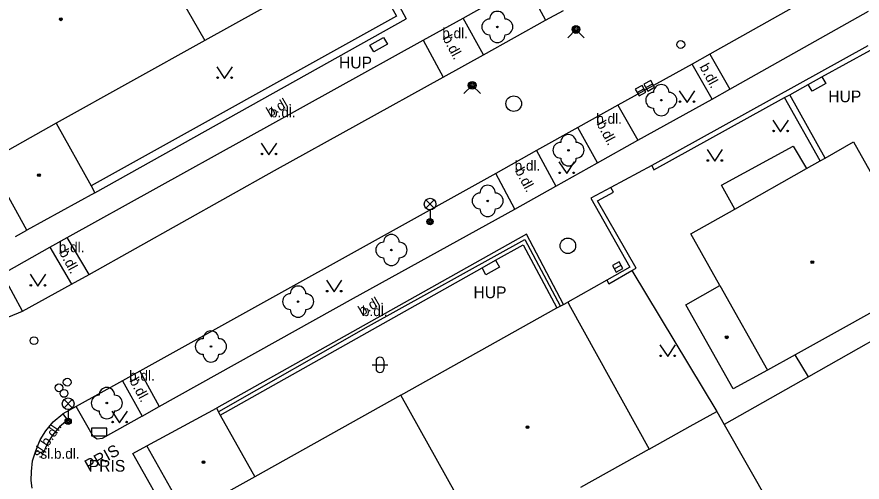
# Model space of a CAD drawing. Extents: x -600391 to -599491, y -1160176 to -1159402.
# Drawn here: x -600232.8 to -600178.6, y -1159879.9 to -1159850 of the extents above; entities that cross this region are included whole.
import ezdxf

# ---------------------------------------------------------------- set-up
doc = ezdxf.new("R2010")
doc.units = 0
for name, color, linetype in [('Level 10', 7, 'Continuous'), ('Level 11', 7, 'Continuous'), ('Level 22', 7, 'Continuous'), ('Level 24', 7, 'Continuous'), ('Level 27', 7, 'Continuous'), ('Level 28', 7, 'Continuous'), ('Level 31', 7, 'Continuous'), ('Level 33', 7, 'Continuous'), ('Level 36', 7, 'Continuous'), ('Level 39', 7, 'Continuous'), ('Level 40', 7, 'Continuous'), ('Level 41', 7, 'Continuous'), ('Level 5', 7, 'Continuous'), ('Level 51', 7, 'Continuous'), ('Level 7', 7, 'Continuous'), ('Level 8', 7, 'Continuous'), ('Level 9', 7, 'Continuous')]:
    doc.layers.add(name, color=color, linetype=linetype)

msp = doc.modelspace()

# ---------------------------------------------------------------- linework, layer by layer
at = {"layer": 'Level 10'}
for points in [[(-600168.16, -1159841.08), (-600180.77, -1159848.1), (-600188.4, -1159852.42)], [(-600198.94, -1159850.25), (-600197.8, -1159849.62)], [(-600202.91, -1159852.46), (-600198.94, -1159850.25)], [(-600205.51, -1159853.91), (-600202.91, -1159852.46)], [(-600188.4, -1159852.42), (-600189.54, -1159853.06)], [(-600189.54, -1159853.06), (-600194.3, -1159855.7)], [(-600228.2, -1159866.56), (-600216.32, -1159859.88), (-600205.51, -1159853.91)], [(-600194.3, -1159855.7), (-600196.88, -1159857.14)], [(-600196.88, -1159857.14), (-600199.52, -1159858.6)], [(-600199.52, -1159858.6), (-600202.13, -1159860.08)], [(-600202.13, -1159860.08), (-600224.94, -1159872.77)], [(-600229.32, -1159867.18), (-600228.2, -1159866.56)], [(-600232.46, -1159868.92), (-600229.32, -1159867.18)], [(-600233.34, -1159869.27), (-600232.46, -1159868.92)], [(-600224.94, -1159872.77), (-600226.05, -1159873.38)], [(-600226.05, -1159873.38), (-600229.02, -1159875.04)], [(-600229.02, -1159875.04), (-600229.88, -1159875.51)], [(-600231.62, -1159877.88), (-600231.33, -1159877.17), (-600230.96, -1159876.6), (-600230.49, -1159876.02), (-600229.88, -1159875.51)], [(-600231.84, -1159880.26), (-600231.91, -1159879.77), (-600231.89, -1159879.2), (-600231.82, -1159878.52), (-600231.62, -1159877.88)]]:
    msp.add_lwpolyline(points, dxfattribs=at)
at = {"layer": 'Level 11'}
for points in [[(-600204.22, -1159850.11), (-600200.23, -1159847.86)], [(-600200.23, -1159847.86), (-600198.94, -1159850.25)], [(-600187.13, -1159854.68), (-600178.25, -1159849.67)], [(-600206.78, -1159851.52), (-600204.22, -1159850.11)], [(-600202.91, -1159852.46), (-600204.22, -1159850.11)], [(-600229.6, -1159864.18), (-600206.78, -1159851.52)], [(-600206.78, -1159851.52), (-600205.51, -1159853.91)], [(-600188.4, -1159852.42), (-600187.13, -1159854.68)], [(-600188.27, -1159855.32), (-600189.54, -1159853.06)], [(-600188.27, -1159855.32), (-600187.13, -1159854.68)], [(-600193.02, -1159857.95), (-600188.27, -1159855.32)], [(-600181.33, -1159859.27), (-600183.62, -1159855.21)], [(-600181.02, -1159859.09), (-600183.29, -1159855.03)], [(-600194.3, -1159855.7), (-600193.02, -1159857.95)], [(-600195.6, -1159859.39), (-600196.88, -1159857.14)], [(-600195.6, -1159859.39), (-600193.02, -1159857.95)], [(-600186.8, -1159862.36), (-600187.67, -1159860.83), (-600183.06, -1159858.32), (-600182.22, -1159859.77)], [(-600199.52, -1159858.6), (-600198.28, -1159860.9)], [(-600198.28, -1159860.9), (-600195.6, -1159859.39)], [(-600200.9, -1159862.36), (-600202.13, -1159860.08)], [(-600200.9, -1159862.36), (-600198.28, -1159860.9)], [(-600223.7, -1159875.02), (-600211.24, -1159868.09), (-600200.9, -1159862.36)], [(-600232.91, -1159864.12), (-600232.19, -1159863.71)], [(-600230.72, -1159864.8), (-600229.6, -1159864.18)], [(-600228.2, -1159866.56), (-600229.6, -1159864.18)], [(-600232.46, -1159868.92), (-600233.63, -1159866.78), (-600233.63, -1159866.55), (-600233.48, -1159866.36), (-600230.72, -1159864.8)], [(-600230.72, -1159864.8), (-600229.32, -1159867.18)], [(-600175.29, -1159867.47), (-600182.95, -1159871.71)], [(-600224.94, -1159872.77), (-600223.7, -1159875.02)], [(-600182.08, -1159873.12), (-600187.49, -1159876.19)], [(-600226.05, -1159873.38), (-600224.79, -1159875.66)], [(-600224.79, -1159875.66), (-600227.37, -1159877.08), (-600227.68, -1159877.12), (-600227.91, -1159876.98), (-600229.02, -1159875.04)], [(-600224.79, -1159875.66), (-600223.7, -1159875.02)], [(-600229.88, -1159875.51), (-600229.58, -1159875.91), (-600230.09, -1159876.34), (-600230.54, -1159876.87), (-600230.89, -1159877.43), (-600231.15, -1159878.05), (-600231.62, -1159877.88)], [(-600222.94, -1159882.4), (-600225.39, -1159878.05), (-600224.49, -1159877.56)]]:
    msp.add_lwpolyline(points, dxfattribs=at)
at = {"layer": 'Level 22'}
for centre in [(-600202.03, -1159850.68), (-600191.52, -1159855.38), (-600197.47, -1159858.59), (-600202.65, -1159861.84), (-600208.82, -1159864.99), (-600214.8, -1159868.3), (-600220.39, -1159871.18), (-600227.06, -1159874.81)]:
    msp.add_circle(centre, 0.05, dxfattribs=at)
for centre, start, end in [((-600202.03, -1159850.18), 0, 180), ((-600202.53, -1159850.68), 90, 270), ((-600201.53, -1159850.68), 270, 90), ((-600202.03, -1159851.18), 180, 0), ((-600191.52, -1159854.88), 0, 180), ((-600192.02, -1159855.38), 90, 270), ((-600191.02, -1159855.38), 270, 90), ((-600191.52, -1159855.88), 180, 0), ((-600197.47, -1159858.09), 0, 180), ((-600197.97, -1159858.59), 90, 270), ((-600196.97, -1159858.59), 270, 90), ((-600197.47, -1159859.09), 180, 0), ((-600202.65, -1159861.34), 0, 180), ((-600203.15, -1159861.84), 90, 270), ((-600202.15, -1159861.84), 270, 90), ((-600202.65, -1159862.34), 180, 0), ((-600208.82, -1159864.49), 0, 180), ((-600209.32, -1159864.99), 90, 270), ((-600208.32, -1159864.99), 270, 90), ((-600208.82, -1159865.49), 180, 0), ((-600214.8, -1159867.8), 0, 180), ((-600215.3, -1159868.3), 90, 270), ((-600214.3, -1159868.3), 270, 90), ((-600214.8, -1159868.8), 180, 0), ((-600220.39, -1159870.68), 0, 180), ((-600220.89, -1159871.18), 90, 270), ((-600219.89, -1159871.18), 270, 90), ((-600220.39, -1159871.68), 180, 0), ((-600227.06, -1159874.31), 0, 180), ((-600227.56, -1159874.81), 90, 270), ((-600226.56, -1159874.81), 270, 90), ((-600227.06, -1159875.31), 180, 0)]:
    msp.add_arc(centre, 0.5, start, end, dxfattribs=at)
at = {"layer": 'Level 24'}
for points in [[(-600210.2, -1159851.84), (-600209.33, -1159851.35), (-600209.08, -1159851.78), (-600209.95, -1159852.27), (-600210.2, -1159851.84)], [(-600181.23, -1159853.89), (-600180.98, -1159854.31), (-600181.86, -1159854.8), (-600182.1, -1159854.37)], [(-600202.14, -1159865.65), (-600201.89, -1159866.09), (-600202.76, -1159866.58), (-600203.01, -1159866.14)]]:
    msp.add_lwpolyline(points, dxfattribs=at)
msp.add_lwpolyline([(-600228.05, -1159876.91), (-600227.05, -1159876.91), (-600227.05, -1159876.41), (-600228.05, -1159876.41)], close=True, dxfattribs=at)
at = {"layer": 'Level 27'}
for p, q in [((-600193.068, -1159854.892), (-600192.632, -1159854.648)), ((-600192.508, -1159854.572), (-600192.072, -1159854.328)), ((-600194.539, -1159866.2), (-600194.101, -1159865.96))]:
    msp.add_line(p, q, dxfattribs=at)
for points in [[(-600192.387, -1159854.79), (-600191.95, -1159854.547), (-600192.193, -1159854.11), (-600192.63, -1159854.353)], [(-600192.947, -1159855.11), (-600192.51, -1159854.867), (-600192.753, -1159854.43), (-600193.19, -1159854.673)], [(-600194.419, -1159866.419), (-600193.981, -1159866.179), (-600194.221, -1159865.741), (-600194.659, -1159865.981)]]:
    msp.add_lwpolyline(points, close=True, dxfattribs=at)
for centre in [(-600200.98, -1159855.6), (-600197.51, -1159864.72)]:
    msp.add_circle(centre, 0.5, dxfattribs=at)
at = {"layer": 'Level 28'}
for centre in [(-600190.27, -1159851.81), (-600231.73, -1159870.81), (-600230.13, -1159873.83), (-600229.6, -1159873.47), (-600229.81, -1159874.19)]:
    msp.add_circle(centre, 0.25, dxfattribs=at)
at = {"layer": 'Level 31'}
for points in [[(-600197.52, -1159851.37), (-600196.99, -1159850.84), (-600196.46, -1159851.37)], [(-600204.17, -1159854.96), (-600203.64, -1159854.43), (-600203.11, -1159854.96)]]:
    msp.add_lwpolyline(points, dxfattribs=at)
for centre, radius in [((-600196.99, -1159850.84), 0.25), ((-600196.99, -1159850.84), 0.18), ((-600196.99, -1159850.84), 0.11), ((-600203.64, -1159854.43), 0.25), ((-600203.64, -1159854.43), 0.18), ((-600203.64, -1159854.43), 0.11)]:
    msp.add_circle(centre, radius, dxfattribs=at)
at = {"layer": 'Level 33'}
for p, q in [((-600206.605, -1159862.31), (-600206.075, -1159861.78)), ((-600206.605, -1159861.78), (-600206.075, -1159862.31)), ((-600206.34, -1159862.42), (-600206.34, -1159863.17)), ((-600229.805, -1159875.12), (-600229.275, -1159874.59)), ((-600229.805, -1159874.59), (-600229.275, -1159875.12)), ((-600229.54, -1159875.23), (-600229.54, -1159875.98))]:
    msp.add_line(p, q, dxfattribs=at)
for centre, radius in [((-600206.34, -1159862.045), 0.375), ((-600206.34, -1159863.17), 0.2), ((-600206.34, -1159863.17), 0.145), ((-600206.34, -1159863.17), 0.0876), ((-600229.54, -1159874.855), 0.375), ((-600229.54, -1159875.98), 0.2), ((-600229.54, -1159875.98), 0.145), ((-600229.54, -1159875.98), 0.0876)]:
    msp.add_circle(centre, radius, dxfattribs=at)
at = {"layer": 'Level 36'}
for p, q in [((-600209.806, -1159872.106), (-600209.806, -1159872.606)), ((-600209.306, -1159872.106), (-600209.306, -1159872.606)), ((-600210.056, -1159872.356), (-600209.056, -1159872.356))]:
    msp.add_line(p, q, dxfattribs=at)
for points in [[(-600220.01, -1159853.23), (-600219.51, -1159853.98), (-600219.01, -1159853.23)], [(-600190.37, -1159854.77), (-600189.87, -1159855.52), (-600189.37, -1159854.77)], [(-600184.37, -1159856.65), (-600183.87, -1159857.4), (-600183.37, -1159856.65)], [(-600217.17, -1159858.13), (-600216.67, -1159858.88), (-600216.17, -1159858.13)], [(-600188.59, -1159858.55), (-600188.09, -1159859.3), (-600187.59, -1159858.55)], [(-600198.08, -1159859.34), (-600197.58, -1159860.09), (-600197.08, -1159859.34)], [(-600231.98, -1159866.55), (-600231.48, -1159867.3), (-600230.98, -1159866.55)], [(-600212.99, -1159866.93), (-600212.49, -1159867.68), (-600211.99, -1159866.93)], [(-600191.61, -1159871.08), (-600191.11, -1159871.83), (-600190.61, -1159871.08)], [(-600226.74, -1159875.33), (-600226.24, -1159876.08), (-600225.74, -1159875.33)]]:
    msp.add_lwpolyline(points, dxfattribs=at)
for centre in [(-600219.96, -1159853.93), (-600219.061, -1159853.93), (-600190.32, -1159855.47), (-600189.421, -1159855.47), (-600184.32, -1159857.35), (-600183.421, -1159857.35), (-600217.12, -1159858.83), (-600216.221, -1159858.83), (-600188.54, -1159859.25), (-600187.641, -1159859.25), (-600198.03, -1159860.04), (-600197.131, -1159860.04), (-600231.93, -1159867.25), (-600231.031, -1159867.25), (-600212.94, -1159867.63), (-600212.041, -1159867.63), (-600191.56, -1159871.78), (-600190.661, -1159871.78), (-600226.69, -1159876.03), (-600225.791, -1159876.03)]:
    msp.add_circle(centre, 0.05, dxfattribs=at)
for centre, start, end in [((-600209.556, -1159872.106), 0, 180), ((-600209.556, -1159872.606), 180, 0)]:
    msp.add_arc(centre, 0.25, start, end, dxfattribs=at)
at = {"layer": 'Level 39'}
for centre, radius in [((-600230.01, -1159850.19), 0.09), ((-600230.01, -1159850.19), 0.0398), ((-600231.41, -1159860.19), 0.09), ((-600231.41, -1159860.19), 0.0398), ((-600181.84, -1159865.77), 0.09), ((-600181.84, -1159865.77), 0.0398), ((-600187.33, -1159870.59), 0.09), ((-600187.33, -1159870.59), 0.0398), ((-600200.1, -1159876.35), 0.09), ((-600200.1, -1159876.35), 0.0398), ((-600220.87, -1159878.6), 0.09), ((-600220.87, -1159878.6), 0.0398)]:
    msp.add_circle(centre, radius, dxfattribs=at)
at = {"layer": 'Level 5'}
for points in [[(-600226.21, -1159842.09), (-600220.78, -1159851.55)], [(-600210.71, -1159845.94), (-600220.78, -1159851.55)], [(-600220.78, -1159851.55), (-600230.3, -1159856.86)], [(-600230.3, -1159856.86), (-600234.65, -1159859.28)], [(-600230.3, -1159856.86), (-600228.06, -1159860.88)], [(-600181.02, -1159859.09), (-600179.2, -1159858.06)], [(-600179.2, -1159858.06), (-600174.24, -1159866.89)], [(-600181.33, -1159859.27), (-600181.02, -1159859.09)], [(-600232.19, -1159863.71), (-600234.65, -1159859.28)], [(-600182.22, -1159859.77), (-600181.33, -1159859.27)], [(-600186.8, -1159862.36), (-600182.22, -1159859.77)], [(-600228.06, -1159860.88), (-600227.82, -1159861.32)], [(-600227.82, -1159861.32), (-600232.19, -1159863.71)], [(-600189.62, -1159863.96), (-600186.8, -1159862.36)], [(-600187.76, -1159867.27), (-600189.62, -1159863.96)], [(-600189.94, -1159868.5), (-600187.76, -1159867.27)], [(-600187.76, -1159867.27), (-600184.72, -1159872.69)], [(-600197.78, -1159868.48), (-600197.52, -1159868.33)], [(-600197.52, -1159868.33), (-600197.34, -1159868.66)], [(-600208.21, -1159874.3), (-600198.22, -1159868.71)], [(-600198.22, -1159868.71), (-600197.78, -1159868.48)], [(-600197.34, -1159868.66), (-600192.3, -1159877.77)], [(-600186.91, -1159873.9), (-600189.94, -1159868.5)], [(-600174.54, -1159868.84), (-600182.08, -1159873.12)], [(-600182.95, -1159871.71), (-600184.72, -1159872.69)], [(-600182.08, -1159873.12), (-600182.95, -1159871.71)], [(-600184.72, -1159872.69), (-600186.91, -1159873.9)], [(-600208.21, -1159874.3), (-600217.58, -1159879.54)], [(-600202.97, -1159883.73), (-600208.21, -1159874.3)], [(-600224.49, -1159877.56), (-600220.04, -1159875.14)], [(-600220.04, -1159875.14), (-600219.79, -1159875.58)], [(-600219.79, -1159875.58), (-600217.58, -1159879.54)], [(-600222, -1159882.01), (-600224.49, -1159877.56)], [(-600192.3, -1159877.77), (-600196.7, -1159880.22)], [(-600217.58, -1159879.54), (-600222, -1159882.01)]]:
    msp.add_lwpolyline(points, dxfattribs=at)
at = {"layer": 'Level 51'}
for points in [[(-600189.67, -1159876.29), (-600187.97, -1159875.36)], [(-600187.97, -1159875.36), (-600187.49, -1159876.19), (-600181.6, -1159886.53)], [(-600192.3, -1159877.77), (-600189.67, -1159876.29)]]:
    msp.add_lwpolyline(points, dxfattribs=at)
at = {"layer": 'Level 7'}
for points in [[(-600210.71, -1159845.94), (-600208.5, -1159849.98), (-600228.06, -1159860.88)], [(-600210.27, -1159845.69), (-600207.88, -1159850.16)], [(-600227.82, -1159861.32), (-600207.88, -1159850.16)], [(-600178.28, -1159851.89), (-600192.12, -1159859.56)], [(-600183.29, -1159855.03), (-600182.1, -1159854.37), (-600181.23, -1159853.89), (-600178.12, -1159852.17)], [(-600192.12, -1159859.56), (-600191.99, -1159859.84), (-600183.62, -1159855.21)], [(-600183.62, -1159855.21), (-600183.29, -1159855.03)], [(-600194.75, -1159860.97), (-600196.04, -1159861.67), (-600193.53, -1159866.09), (-600195.02, -1159866.93)], [(-600193.4, -1159866.31), (-600193.14, -1159866.16), (-600195.6, -1159861.84), (-600194.59, -1159861.29), (-600194.75, -1159860.97)], [(-600200.17, -1159863.97), (-600220.04, -1159875.14)], [(-600197.78, -1159868.48), (-600200.17, -1159863.97)], [(-600219.79, -1159875.58), (-600203.01, -1159866.14), (-600202.14, -1159865.65), (-600200.37, -1159864.66), (-600198.22, -1159868.71)], [(-600195.02, -1159866.93), (-600194.88, -1159867.17), (-600193.4, -1159866.31)], [(-600193.4, -1159866.31), (-600187.97, -1159875.36)]]:
    msp.add_lwpolyline(points, dxfattribs=at)
at = {"layer": 'Level 8'}
for points in [[(-600192.12, -1159859.56), (-600194.75, -1159860.97)], [(-600195.02, -1159866.93), (-600197.52, -1159868.33)]]:
    msp.add_lwpolyline(points, dxfattribs=at)
at = {"layer": 'Level 9'}
msp.add_lwpolyline([(-600219.88, -1159875.35), (-600210.28, -1159869.88), (-600200.27, -1159864.31), (-600198, -1159868.57)], dxfattribs=at)

# ---------------------------------------------------------------- texts
at = {"layer": 'Level 40'}
for s, p in [('b.dl.', (-600205.56, -1159851.4)), ('b.dl.', (-600216.6, -1159856.48)), ('b.dl.', (-600195.69, -1159856.89)), ('b.dl.', (-600200.92, -1159859.9)), ('b.dl.', (-600230.14, -1159865.13)), ('b.dl.', (-600210.71, -1159869.23)), ('b.dl.', (-600225.63, -1159873.37)), ('sl.b.dl.', (-600231.32, -1159878.38))]:
    msp.add_text(s, height=0.65, dxfattribs=at).set_placement(p)
for s, rotation, p in [('b.dl.', 298.28, (-600205.56, -1159851.4)), ('b.dl.', 298.28, (-600189.09, -1159853.23)), ('b.dl.', 29.96, (-600216.6, -1159856.48)), ('b.dl.', 298.28, (-600195.69, -1159856.89)), ('b.dl.', 298.28, (-600200.92, -1159859.9)), ('b.dl.', 298.28, (-600230.14, -1159865.13)), ('b.dl.', 29.96, (-600210.71, -1159869.23)), ('b.dl.', 298.28, (-600225.63, -1159873.37)), ('sl.b.dl.', 56.12, (-600231.32, -1159878.38))]:
    msp.add_text(s, height=0.65, rotation=rotation, dxfattribs=at).set_placement(p)
at = {"layer": 'Level 41'}
for s, p in [('HUP', (-600212.18, -1159853.34)), ('HUP', (-600212.18, -1159853.34)), ('HUP', (-600180.82, -1159855.51)), ('HUP', (-600180.82, -1159855.51)), ('HUP', (-600203.56, -1159868.08)), ('HUP', (-600203.56, -1159868.08)), ('PRIS', (-600228.22, -1159879.21))]:
    msp.add_text(s, height=0.75, dxfattribs=at).set_placement(p)
msp.add_text('PRIS', height=0.75, rotation=28.99, dxfattribs=at).set_placement((-600228.22, -1159879.21))

doc.saveas('drawing.dxf')
